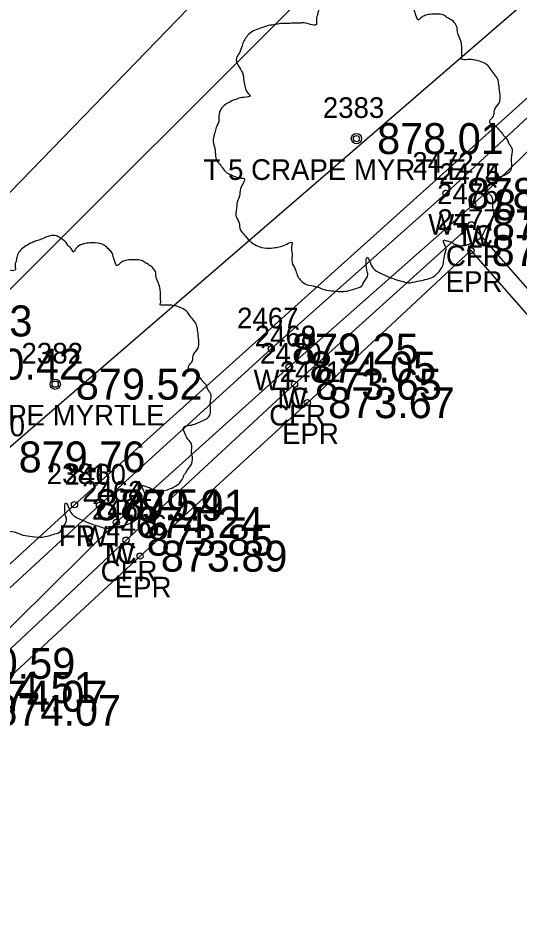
# Model space of a CAD drawing. Extents: x 1622501 to 1626664, y 1117816 to 1121579.
# Drawn here: x 1623734.7 to 1623758.97, y 1118952.01 to 1118995.3 of the extents above; entities that cross this region are included whole.
import ezdxf

# ---------------------------------------------------------------- set-up
doc = ezdxf.new("R2010")
doc.units = 0
for name, color, linetype in [('RD_EX_BldgApp', 7, 'Continuous'), ('RD_EX_Conc', 7, 'Continuous'), ('RD_EX_Conc_txCode', 7, 'Continuous'), ('RD_EX_Fence_Other', 7, 'Continuous'), ('RD_EX_Fence_Other_txCode', 7, 'Continuous'), ('RD_EX_GuardRail', 7, 'Continuous'), ('RD_EX_Misc', 7, 'Continuous'), ('RD_EX_Misc_txCode', 7, 'Continuous'), ('RD_EX_Road', 7, 'Continuous'), ('RD_EX_Road_txCode', 7, 'Continuous'), ('RD_EX_TX_Conc_ELEV', 7, 'Continuous'), ('RD_EX_TX_Fence_Other_ELEV', 7, 'Continuous'), ('RD_EX_TX_GuardRail_ELEV', 7, 'Continuous'), ('RD_EX_TX_Misc_ELEV', 7, 'Continuous'), ('RD_EX_TX_Road_ELEV', 7, 'Continuous'), ('RD_EX_TX_VEG_ELEV', 7, 'Continuous'), ('RD_EX_VEG', 7, 'Continuous'), ('RD_EX_VEG_txCode', 7, 'Continuous'), ('RD_SMD_Locator', 7, 'Continuous')]:
    doc.layers.add(name, color=color, linetype=linetype)

msp = doc.modelspace()

# ---------------------------------------------------------------- linework, layer by layer
at = {"layer": 'RD_EX_BldgApp'}
msp.add_lwpolyline([(1623721.004, 1118923.881), (1623713.492, 1118931.399), (1623708.579, 1118936.802), (1623708.092, 1118940.743), (1623709.133, 1118942.964), (1623722.787, 1118955.582), (1623731.375, 1118962.881), (1623739.462, 1118970.878), (1623747.819, 1118978.398), (1623756.721, 1118986.256), (1623762.191, 1118991.565), (1623766.243, 1118995.292)], dxfattribs=at)
at = {"layer": 'RD_EX_Conc'}
for points in [[(1623676.299, 1118912.014), (1623681.213, 1118913.011), (1623680.576, 1118920.41), (1623681.86, 1118928.773), (1623684.243, 1118934.734), (1623688.548, 1118940.788), (1623694.147, 1118946.67), (1623728.265, 1118980.628), (1623762.622, 1119016.068), (1623797.565, 1119051.919), (1623833.104, 1119086.631), (1623869.148, 1119120.8), (1623905.547, 1119154.999), (1623936.969, 1119184.346), (1623933.79, 1119188.026)], [(1623731.27, 1118881.874), (1623724.208, 1118889.844), (1623728.268, 1118894.109), (1623731.921, 1118899.236), (1623734.19, 1118906.762), (1623732.955, 1118915.502), (1623727.506, 1118923.921), (1623710.242, 1118942.93), (1623723.924, 1118955.001), (1623731.892, 1118962.462), (1623739.934, 1118970.016), (1623748.093, 1118977.566), (1623756.653, 1118985.283), (1623766.427, 1118974.182), (1623768.958, 1118972.879), (1623771.85, 1118973.67), (1623773.97, 1118975.964), (1623773.97, 1118975.964), (1623773.559, 1118979.96), (1623763.52, 1118991.319), (1623776.374, 1119003.735), (1623808.841, 1119034.289)]]:
    msp.add_lwpolyline(points, dxfattribs=at)
at = {"layer": 'RD_EX_Fence_Other'}
msp.add_lwpolyline([(1623719.865, 1118922.561), (1623707.713, 1118935.278), (1623705.87, 1118941.129), (1623709.567, 1118946.223), (1623737.438, 1118971.731), (1623764.682, 1118996.227)], dxfattribs=at)
at = {"layer": 'RD_EX_GuardRail'}
msp.add_lwpolyline([(1623683.102, 1118919.005), (1623685.557, 1118930.82), (1623696.428, 1118944.075), (1623730.666, 1118978.537), (1623766.322, 1119014.094)], dxfattribs=at)
at = {"layer": 'RD_EX_Misc'}
msp.add_lwpolyline([(1623720.394, 1118923.404), (1623713.005, 1118930.814), (1623708.177, 1118936.136), (1623707.246, 1118941.456), (1623708.502, 1118943.888), (1623721.912, 1118956.453), (1623730.341, 1118964.055), (1623738.647, 1118971.704), (1623746.964, 1118979.27), (1623755.423, 1118986.8), (1623761.506, 1118992.463), (1623765.64, 1118996.049)], dxfattribs=at)
at = {"layer": 'RD_EX_Road'}
msp.add_lwpolyline([(1623731.855, 1118882.514), (1623725.132, 1118889.887), (1623728.967, 1118893.472), (1623732.76, 1118898.859), (1623735.001, 1118906.68), (1623733.773, 1118915.823), (1623728.206, 1118924.533), (1623711.71, 1118942.753), (1623724.203, 1118954.188), (1623732.557, 1118961.78), (1623740.615, 1118969.244), (1623748.717, 1118976.672), (1623756.637, 1118984.034), (1623765.77, 1118973.634), (1623768.775, 1118971.978), (1623773.17, 1118972.305), (1623775.58, 1118974.356), (1623774.206, 1118980.477), (1623764.618, 1118991.256), (1623776.805, 1119003.039), (1623808.744, 1119033.096)], dxfattribs=at)
at = {"layer": 'RD_EX_VEG'}
msp.add_lwpolyline([(1623719.641, 1118895.843), (1623705.963, 1118915.58), (1623701.704, 1118941.089), (1623733.735, 1118974.045), (1623762.596, 1118998.968), (1623764.149, 1118997.606), (1623773.667, 1119008.214), (1623809.616, 1119040.562), (1623866.904, 1119093.207), (1623868.266, 1119096.09), (1623881.794, 1119107.882), (1623919.645, 1119143.849), (1623945.126, 1119165.729), (1623961.583, 1119122.835), (1623970.119, 1119088.038)], dxfattribs=at)
for centre, radius in [((1623751.092, 1118989.454), 0.25), ((1623751.079, 1118989.435), 0.0001), ((1623736.503, 1118977.567), 0.25), ((1623736.49, 1118977.548), 0.0001)]:
    msp.add_circle(centre, radius, dxfattribs=at)
for points in [[(1623751.223, 1118996.622), (1623750.924, 1118996.647), (1623750.599, 1118996.547), (1623750.349, 1118996.447), (1623750.124, 1118996.372), (1623749.899, 1118996.272), (1623749.599, 1118996.097), (1623749.374, 1118995.897), (1623749.249, 1118995.647), (1623749.199, 1118995.422), (1623749.149, 1118995.147), (1623749.149, 1118994.972), (1623749.024, 1118994.947), (1623748.874, 1118994.972), (1623748.625, 1118995.047), (1623748.375, 1118995.047), (1623748.125, 1118995.047), (1623747.775, 1118995.022), (1623747.425, 1118995.022), (1623747.15, 1118994.972), (1623746.825, 1118994.922), (1623746.451, 1118994.797), (1623746.101, 1118994.672), (1623745.801, 1118994.422), (1623745.551, 1118993.948), (1623745.426, 1118993.598), (1623745.276, 1118993.348), (1623745.426, 1118992.898), (1623745.601, 1118992.548), (1623745.626, 1118992.348), (1623745.701, 1118991.924), (1623745.801, 1118991.699), (1623745.926, 1118991.499), (1623745.851, 1118991.474), (1623745.476, 1118991.424), (1623745.176, 1118991.324), (1623744.751, 1118991.099), (1623744.526, 1118990.874), (1623744.426, 1118990.549), (1623744.401, 1118990.199), (1623744.302, 1118989.999), (1623744.227, 1118989.725), (1623744.202, 1118989.65), (1623744.152, 1118989.325), (1623744.252, 1118988.875), (1623744.277, 1118988.525), (1623744.401, 1118988.3), (1623744.551, 1118988.125), (1623744.726, 1118987.875), (1623745.126, 1118987.65), (1623745.451, 1118987.55), (1623745.651, 1118987.526), (1623745.476, 1118987.026), (1623745.426, 1118986.676), (1623745.301, 1118986.276), (1623745.301, 1118986.201), (1623745.251, 1118985.726), (1623745.401, 1118985.401), (1623745.476, 1118985.027), (1623745.651, 1118984.802), (1623745.926, 1118984.502), (1623746.251, 1118984.277), (1623746.75, 1118984.152), (1623747.15, 1118984.177), (1623747.725, 1118984.352), (1623747.975, 1118984.427), (1623747.95, 1118984.252), (1623747.975, 1118983.877), (1623747.975, 1118983.452), (1623748.125, 1118983.127), (1623748.225, 1118982.853), (1623748.375, 1118982.603), (1623748.7, 1118982.378), (1623749.099, 1118982.303), (1623749.524, 1118982.153), (1623749.974, 1118982.078), (1623750.474, 1118982.053), (1623751.074, 1118982.203), (1623751.348, 1118982.328), (1623751.448, 1118982.503), (1623751.648, 1118982.878), (1623751.598, 1118983.102), (1623751.623, 1118983.702), (1623751.723, 1118983.527), (1623751.898, 1118983.177), (1623752.398, 1118982.878), (1623752.798, 1118982.703), (1623753.273, 1118982.553), (1623753.572, 1118982.478), (1623754.047, 1118982.553), (1623754.422, 1118982.628), (1623754.797, 1118982.753), (1623755.097, 1118983.027), (1623755.272, 1118983.302), (1623755.322, 1118983.577), (1623755.397, 1118983.952), (1623755.447, 1118984.127)], [(1623755.447, 1118984.127), (1623755.372, 1118984.302), (1623755.322, 1118984.552), (1623755.397, 1118984.527), (1623755.572, 1118984.477), (1623755.846, 1118984.352), (1623756.071, 1118984.277), (1623756.396, 1118984.302), (1623756.671, 1118984.402), (1623757.121, 1118984.677), (1623757.396, 1118985.152), (1623757.671, 1118985.551), (1623757.746, 1118985.876), (1623757.696, 1118986.101), (1623757.671, 1118986.601), (1623757.471, 1118986.851), (1623757.421, 1118986.976), (1623757.321, 1118987.376), (1623757.396, 1118987.426), (1623757.671, 1118987.476), (1623758.045, 1118987.6), (1623758.32, 1118987.725), (1623758.545, 1118987.9), (1623758.62, 1118988.125), (1623758.595, 1118988.525), (1623758.645, 1118988.925), (1623758.57, 1118989.075), (1623758.47, 1118989.225), (1623758.395, 1118989.425), (1623758.245, 1118989.575), (1623758.145, 1118989.725), (1623758.045, 1118989.824), (1623757.921, 1118989.974), (1623757.746, 1118990.099), (1623757.596, 1118990.149), (1623757.546, 1118990.299), (1623757.696, 1118990.499), (1623757.746, 1118990.599), (1623757.771, 1118990.824), (1623757.996, 1118991.174), (1623758.045, 1118991.574), (1623757.996, 1118991.999), (1623757.946, 1118992.273), (1623757.796, 1118992.548), (1623757.596, 1118992.798), (1623757.471, 1118992.973), (1623757.296, 1118993.098), (1623756.971, 1118993.223), (1623756.721, 1118993.273), (1623756.371, 1118993.273), (1623756.171, 1118993.323), (1623756.196, 1118993.373), (1623756.196, 1118993.523), (1623756.196, 1118993.798), (1623756.121, 1118994.248), (1623755.971, 1118994.747), (1623755.971, 1118994.772), (1623755.871, 1118995.022), (1623755.647, 1118995.222), (1623755.472, 1118995.322), (1623755.272, 1118995.447), (1623755.022, 1118995.472), (1623754.722, 1118995.472), (1623754.447, 1118995.422), (1623754.247, 1118995.322), (1623754.072, 1118995.197), (1623753.997, 1118995.347), (1623753.897, 1118995.647), (1623753.847, 1118995.797), (1623753.697, 1118995.972), (1623753.473, 1118996.172), (1623753.023, 1118996.297), (1623752.398, 1118996.222), (1623752.098, 1118996.022), (1623751.948, 1118995.847), (1623751.898, 1118995.972), (1623751.698, 1118996.172), (1623751.598, 1118996.347), (1623751.423, 1118996.472), (1623751.273, 1118996.572), (1623751.173, 1118996.622)], [(1623736.635, 1118984.735), (1623736.335, 1118984.76), (1623736.01, 1118984.66), (1623735.76, 1118984.56), (1623735.535, 1118984.485), (1623735.31, 1118984.385), (1623735.01, 1118984.21), (1623734.785, 1118984.01), (1623734.66, 1118983.76), (1623734.61, 1118983.535), (1623734.561, 1118983.26), (1623734.561, 1118983.085), (1623734.436, 1118983.06), (1623734.286, 1118983.085), (1623734.036, 1118983.16), (1623733.786, 1118983.16), (1623733.536, 1118983.16), (1623733.186, 1118983.135), (1623732.836, 1118983.135), (1623732.561, 1118983.085), (1623732.237, 1118983.035), (1623731.862, 1118982.91), (1623731.512, 1118982.785), (1623731.212, 1118982.535), (1623730.962, 1118982.061), (1623730.837, 1118981.711), (1623730.687, 1118981.461), (1623730.837, 1118981.011), (1623731.012, 1118980.661), (1623731.037, 1118980.461), (1623731.112, 1118980.037), (1623731.212, 1118979.812), (1623731.337, 1118979.612), (1623731.262, 1118979.587), (1623730.887, 1118979.537), (1623730.587, 1118979.437), (1623730.162, 1118979.212), (1623729.938, 1118978.987), (1623729.838, 1118978.662), (1623729.813, 1118978.312), (1623729.713, 1118978.112), (1623729.638, 1118977.838), (1623729.613, 1118977.763), (1623729.563, 1118977.438), (1623729.663, 1118976.988), (1623729.688, 1118976.638), (1623729.813, 1118976.413), (1623729.963, 1118976.238), (1623730.137, 1118975.988), (1623730.537, 1118975.763), (1623730.862, 1118975.663), (1623731.062, 1118975.639), (1623730.887, 1118975.139), (1623730.837, 1118974.789), (1623730.712, 1118974.389), (1623730.712, 1118974.314), (1623730.662, 1118973.839), (1623730.812, 1118973.514), (1623730.887, 1118973.14), (1623731.062, 1118972.915), (1623731.337, 1118972.615), (1623731.662, 1118972.39), (1623732.162, 1118972.265), (1623732.561, 1118972.29), (1623733.136, 1118972.465), (1623733.386, 1118972.54), (1623733.361, 1118972.365), (1623733.386, 1118971.99), (1623733.386, 1118971.565), (1623733.536, 1118971.24), (1623733.636, 1118970.966), (1623733.786, 1118970.716), (1623734.111, 1118970.491), (1623734.511, 1118970.416), (1623734.935, 1118970.266), (1623735.385, 1118970.191), (1623735.885, 1118970.166), (1623736.485, 1118970.316), (1623736.76, 1118970.441), (1623736.86, 1118970.616), (1623737.059, 1118970.991), (1623737.009, 1118971.215), (1623737.034, 1118971.815), (1623737.134, 1118971.64), (1623737.309, 1118971.29), (1623737.809, 1118970.991), (1623738.209, 1118970.816), (1623738.684, 1118970.666), (1623738.984, 1118970.591), (1623739.458, 1118970.666), (1623739.833, 1118970.741), (1623740.208, 1118970.866), (1623740.508, 1118971.14), (1623740.683, 1118971.415), (1623740.733, 1118971.69), (1623740.808, 1118972.065), (1623740.858, 1118972.24)], [(1623740.858, 1118972.24), (1623740.783, 1118972.415), (1623740.733, 1118972.665), (1623740.808, 1118972.64), (1623740.983, 1118972.59), (1623741.258, 1118972.465), (1623741.483, 1118972.39), (1623741.807, 1118972.415), (1623742.082, 1118972.515), (1623742.532, 1118972.79), (1623742.807, 1118973.265), (1623743.082, 1118973.664), (1623743.157, 1118973.989), (1623743.107, 1118974.214), (1623743.082, 1118974.714), (1623742.882, 1118974.964), (1623742.832, 1118975.089), (1623742.732, 1118975.489), (1623742.807, 1118975.539), (1623743.082, 1118975.589), (1623743.457, 1118975.713), (1623743.732, 1118975.838), (1623743.956, 1118976.013), (1623744.031, 1118976.238), (1623744.006, 1118976.638), (1623744.056, 1118977.038), (1623743.981, 1118977.188), (1623743.881, 1118977.338), (1623743.806, 1118977.538), (1623743.657, 1118977.688), (1623743.557, 1118977.838), (1623743.457, 1118977.937), (1623743.332, 1118978.087), (1623743.157, 1118978.212), (1623743.007, 1118978.262), (1623742.957, 1118978.412), (1623743.107, 1118978.612), (1623743.157, 1118978.712), (1623743.182, 1118978.937), (1623743.407, 1118979.287), (1623743.457, 1118979.687), (1623743.407, 1118980.112), (1623743.357, 1118980.386), (1623743.207, 1118980.661), (1623743.007, 1118980.911), (1623742.882, 1118981.086), (1623742.707, 1118981.211), (1623742.382, 1118981.336), (1623742.132, 1118981.386), (1623741.782, 1118981.386), (1623741.582, 1118981.436), (1623741.607, 1118981.486), (1623741.607, 1118981.636), (1623741.607, 1118981.911), (1623741.532, 1118982.361), (1623741.383, 1118982.86), (1623741.383, 1118982.885), (1623741.283, 1118983.135), (1623741.058, 1118983.335), (1623740.883, 1118983.435), (1623740.683, 1118983.56), (1623740.433, 1118983.585), (1623740.133, 1118983.585), (1623739.858, 1118983.535), (1623739.658, 1118983.435), (1623739.483, 1118983.31), (1623739.408, 1118983.46), (1623739.308, 1118983.76), (1623739.258, 1118983.91), (1623739.109, 1118984.085), (1623738.884, 1118984.285), (1623738.434, 1118984.41), (1623737.809, 1118984.335), (1623737.509, 1118984.135), (1623737.359, 1118983.96), (1623737.309, 1118984.085), (1623737.109, 1118984.285), (1623737.009, 1118984.46), (1623736.835, 1118984.585), (1623736.685, 1118984.685), (1623736.585, 1118984.735)]]:
    msp.add_spline(points, degree=3, dxfattribs=at)
at = {"layer": 'RD_SMD_Locator'}
for centre in [(1623751.092, 1118989.454), (1623755.423, 1118986.8), (1623756.721, 1118986.256), (1623756.721, 1118986.256), (1623756.653, 1118985.283), (1623756.637, 1118984.034), (1623746.964, 1118979.27), (1623747.819, 1118978.398), (1623747.819, 1118978.398), (1623736.503, 1118977.567), (1623748.093, 1118977.566), (1623748.717, 1118976.672), (1623737.438, 1118971.731), (1623738.647, 1118971.704), (1623739.462, 1118970.878), (1623739.462, 1118970.878), (1623739.934, 1118970.016), (1623740.615, 1118969.244)]:
    msp.add_circle(centre, 0.15, dxfattribs=at)

# ---------------------------------------------------------------- texts
at = {"layer": 'RD_EX_Conc_txCode'}
for s, p in [('2475', (1623755.091, 1118987.256)), ('2476', (1623754.999, 1118986.283)), ('TC', (1623755.926, 1118984.256)), ('CFR', (1623755.424, 1118983.283)), ('2469', (1623746.166, 1118979.398)), ('2470', (1623746.424, 1118978.566)), ('TC', (1623747.024, 1118976.398)), ('CFR', (1623746.865, 1118975.566)), ('2464', (1623737.808, 1118971.878)), ('2465', (1623738.28, 1118971.016)), ('TC', (1623738.666, 1118968.878)), ('CFR', (1623738.705, 1118968.016))]:
    msp.add_text(s, height=1, dxfattribs=at).set_placement(p)
at = {"layer": 'RD_EX_Fence_Other_txCode'}
for s, p in [('2381', (1623736.092, 1118972.731)), ('FR', (1623736.682, 1118969.731))]:
    msp.add_text(s, height=1, dxfattribs=at).set_placement(p)
at = {"layer": 'RD_EX_Misc_txCode'}
for s, p in [('2472', (1623753.793, 1118987.8)), ('2474', (1623755.091, 1118987.256)), ('WT', (1623754.565, 1118984.8)), ('W', (1623756.351, 1118984.256)), ('2467', (1623745.311, 1118980.27)), ('2468', (1623746.166, 1118979.398)), ('WT', (1623746.106, 1118977.27)), ('W', (1623747.449, 1118976.398)), ('2460', (1623736.954, 1118972.704)), ('2463', (1623737.808, 1118971.878)), ('WT', (1623737.789, 1118969.704)), ('W', (1623739.092, 1118968.878))]:
    msp.add_text(s, height=1, dxfattribs=at).set_placement(p)
at = {"layer": 'RD_EX_Road_txCode'}
for s, p in [('2477', (1623755.007, 1118985.034)), ('EPR', (1623755.409, 1118982.034)), ('2471', (1623747.371, 1118977.672)), ('EPR', (1623747.489, 1118974.672)), ('2466', (1623738.938, 1118970.244)), ('EPR', (1623739.387, 1118967.244))]:
    msp.add_text(s, height=1, dxfattribs=at).set_placement(p)
at = {"layer": 'RD_EX_TX_Conc_ELEV'}
for s, p in [('873.89', (1623757.721, 1118985.506)), ('873.48', (1623757.653, 1118984.533)), ('880.93', (1623729.265, 1118979.878)), ('874.05', (1623748.819, 1118977.648)), ('873.65', (1623749.093, 1118976.816)), ('874.24', (1623740.462, 1118970.128)), ('873.85', (1623740.934, 1118969.266)), ('874.51', (1623732.375, 1118962.131)), ('874.07', (1623732.892, 1118961.712))]:
    msp.add_text(s, height=1.5, dxfattribs=at).set_placement(p)
at = {"layer": 'RD_EX_TX_Fence_Other_ELEV'}
msp.add_text('879.54', height=1.5, dxfattribs=at).set_placement((1623738.438, 1118970.981))
at = {"layer": 'RD_EX_TX_GuardRail_ELEV'}
msp.add_text('880.42', height=1.5, dxfattribs=at).set_placement((1623731.666, 1118977.787))
at = {"layer": 'RD_EX_TX_Misc_ELEV'}
for s, p in [('878.56', (1623756.423, 1118986.05)), ('873.89', (1623757.721, 1118985.506)), ('879.25', (1623747.964, 1118978.52)), ('874.05', (1623748.819, 1118977.648)), ('879.91', (1623739.647, 1118970.954)), ('874.24', (1623740.462, 1118970.128)), ('880.59', (1623731.341, 1118963.305)), ('874.51', (1623732.375, 1118962.131))]:
    msp.add_text(s, height=1.5, dxfattribs=at).set_placement(p)
at = {"layer": 'RD_EX_TX_Road_ELEV'}
for s, p in [('873.44', (1623757.637, 1118983.284)), ('873.67', (1623749.717, 1118975.922)), ('873.89', (1623741.615, 1118968.494)), ('874.07', (1623733.557, 1118961.03))]:
    msp.add_text(s, height=1.5, dxfattribs=at).set_placement(p)
at = {"layer": 'RD_EX_TX_VEG_ELEV'}
for s, p in [('878.01', (1623752.092, 1118988.704)), ('879.52', (1623737.503, 1118976.817)), ('879.76', (1623734.735, 1118973.295))]:
    msp.add_text(s, height=1.5, dxfattribs=at).set_placement(p)
at = {"layer": 'RD_EX_VEG_txCode'}
for s, p in [('2383', (1623749.462, 1118990.454)), ('T 5 CRAPE MYRTLE', (1623743.686, 1118987.454)), ('2382', (1623734.873, 1118978.567)), ('T 5 CRAPE MYRTLE', (1623729.097, 1118975.567)), ('2380', (1623732.066, 1118975.045))]:
    msp.add_text(s, height=1, dxfattribs=at).set_placement(p)

doc.saveas('drawing.dxf')
